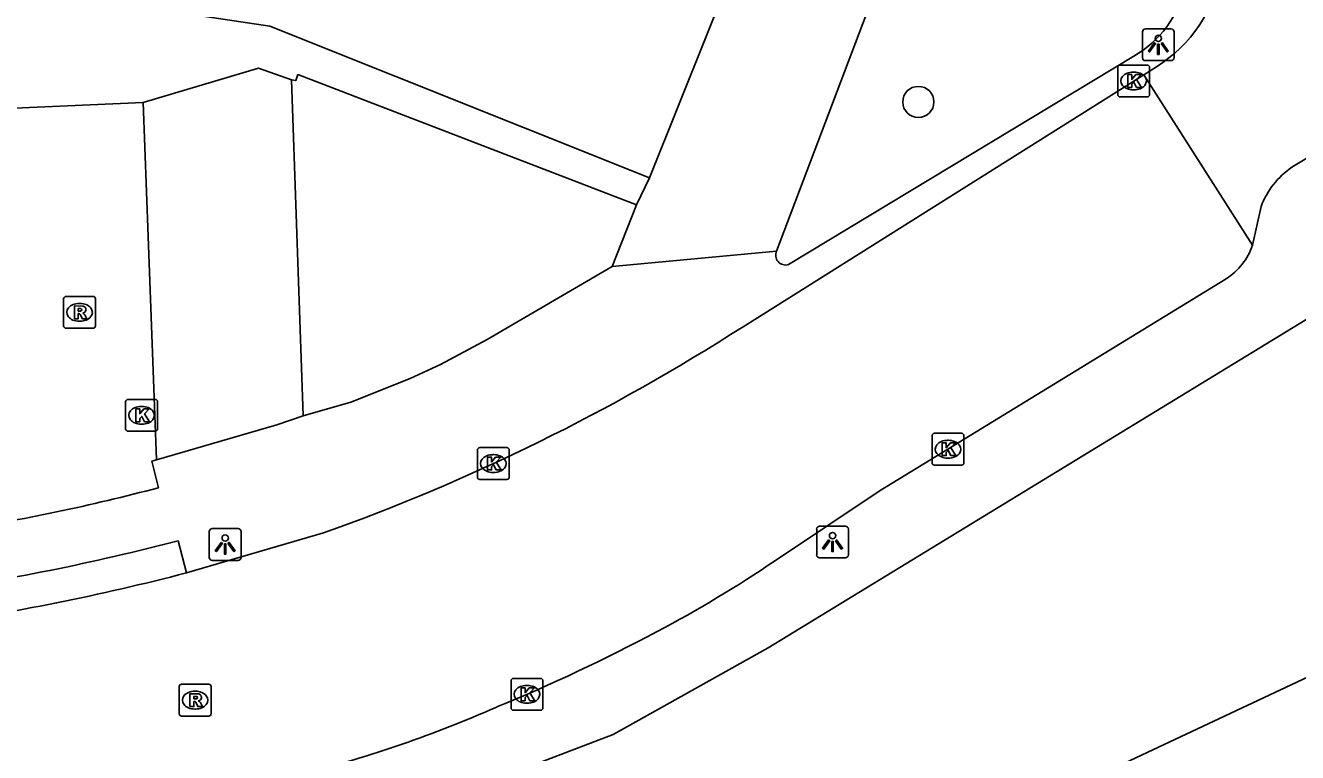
# Model space of a CAD drawing. Extents: x 159265 to 160143, y 383413 to 384319.
# Drawn here: x 159613.82 to 159653.75, y 383888.43 to 383911.26 of the extents above; entities that cross this region are included whole.
import ezdxf

# ---------------------------------------------------------------- set-up
doc = ezdxf.new("R2010")
doc.units = 0
for name, color, linetype in [('IMGEO_Boom', 7, 'Continuous'), ('IMGEO_Groenvoorziening', 7, 'Continuous'), ('IMGEO_Kolk', 7, 'Continuous'), ('IMGEO_Lichtpunt', 7, 'Continuous'), ('IMGEO_Pand', 7, 'Continuous'), ('IMGEO_Parkeervlak_open', 7, 'Continuous'), ('IMGEO_Rijbaan_lokaal_open', 7, 'Continuous'), ('IMGEO_Rioolput', 7, 'Continuous'), ('IMGEO_Voetpad_open', 7, 'Continuous')]:
    doc.layers.add(name, color=color, linetype=linetype)

msp = doc.modelspace()

# ---------------------------------------------------------------- linework, layer by layer
at = {"layer": 'IMGEO_Boom'}
msp.add_circle((159641.843, 383908.856), 0.489, dxfattribs=at)
at = {"layer": 'IMGEO_Groenvoorziening'}
for points in [[(159622.166, 383909.552), (159622.302, 383909.528), (159622.368, 383909.716), (159632.998, 383905.63)], [(159666.454, 383896.629), (159628.812, 383878.932)]]:
    msp.add_lwpolyline(points, dxfattribs=at)
at = {"layer": 'IMGEO_Kolk'}
for p, q in [((159648.1, 383909.089), (159648.1, 383909.941)), ((159648.175, 383910.015), (159649.027, 383910.015)), ((159648.588, 383909.795), (159648.613, 383909.795)), ((159649.101, 383909.941), (159649.101, 383909.089)), ((159649.027, 383909.015), (159648.175, 383909.015)), ((159648.611, 383909.235), (159648.586, 383909.235)), ((159616.962, 383898.592), (159616.962, 383899.444)), ((159617.037, 383899.518), (159617.889, 383899.518)), ((159617.45, 383899.298), (159617.475, 383899.298)), ((159617.963, 383899.444), (159617.963, 383898.592)), ((159617.889, 383898.518), (159617.037, 383898.518)), ((159617.473, 383898.738), (159617.448, 383898.738)), ((159642.274, 383897.527), (159642.274, 383898.379)), ((159642.349, 383898.453), (159643.201, 383898.453)), ((159642.762, 383898.233), (159642.787, 383898.233)), ((159643.275, 383898.379), (159643.275, 383897.527)), ((159628.002, 383897.077), (159628.002, 383897.929)), ((159628.077, 383898.003), (159628.929, 383898.003)), ((159628.49, 383897.783), (159628.515, 383897.783)), ((159629.003, 383897.929), (159629.003, 383897.077)), ((159643.201, 383897.453), (159642.349, 383897.453)), ((159642.785, 383897.673), (159642.76, 383897.673)), ((159628.929, 383897.003), (159628.077, 383897.003)), ((159628.513, 383897.223), (159628.488, 383897.223)), ((159629.058, 383889.833), (159629.058, 383890.685)), ((159629.133, 383890.759), (159629.985, 383890.759)), ((159629.546, 383890.539), (159629.571, 383890.539)), ((159630.059, 383890.685), (159630.059, 383889.833)), ((159629.985, 383889.759), (159629.133, 383889.759)), ((159629.569, 383889.979), (159629.544, 383889.979))]:
    msp.add_line(p, q, dxfattribs=at)
for points in [[(159648.1, 383909.089), (159648.1, 383909.941)], [(159648.175, 383910.015), (159649.027, 383910.015)], [(159648.421, 383909.715), (159648.544, 383909.715), (159648.544, 383909.564), (159648.674, 383909.715), (159648.838, 383909.715), (159648.692, 383909.564), (159648.845, 383909.315), (159648.693, 383909.315), (159648.608, 383909.479), (159648.544, 383909.412), (159648.544, 383909.315), (159648.421, 383909.315), (159648.421, 383909.715)], [(159649.101, 383909.941), (159649.101, 383909.089)], [(159649.027, 383909.015), (159648.175, 383909.015)], [(159616.962, 383898.592), (159616.962, 383899.444)], [(159617.037, 383899.518), (159617.889, 383899.518)], [(159617.963, 383899.444), (159617.963, 383898.592)], [(159617.283, 383899.218), (159617.406, 383899.218), (159617.406, 383899.067), (159617.536, 383899.218), (159617.7, 383899.218), (159617.554, 383899.067), (159617.707, 383898.818), (159617.555, 383898.818), (159617.47, 383898.982), (159617.406, 383898.915), (159617.406, 383898.818), (159617.283, 383898.818), (159617.283, 383899.218)], [(159617.889, 383898.518), (159617.037, 383898.518)], [(159642.274, 383897.527), (159642.274, 383898.379)], [(159642.349, 383898.453), (159643.201, 383898.453)], [(159642.595, 383898.153), (159642.718, 383898.153), (159642.718, 383898.002), (159642.848, 383898.153), (159643.012, 383898.153), (159642.866, 383898.002), (159643.019, 383897.753), (159642.867, 383897.753), (159642.782, 383897.917), (159642.718, 383897.85), (159642.718, 383897.753), (159642.595, 383897.753), (159642.595, 383898.153)], [(159643.275, 383898.379), (159643.275, 383897.527)], [(159628.002, 383897.077), (159628.002, 383897.929)], [(159628.077, 383898.003), (159628.929, 383898.003)], [(159628.323, 383897.703), (159628.446, 383897.703), (159628.446, 383897.552), (159628.576, 383897.703), (159628.74, 383897.703), (159628.594, 383897.552), (159628.747, 383897.303), (159628.595, 383897.303), (159628.51, 383897.467), (159628.446, 383897.4), (159628.446, 383897.303), (159628.323, 383897.303), (159628.323, 383897.703)], [(159629.003, 383897.929), (159629.003, 383897.077)], [(159643.201, 383897.453), (159642.349, 383897.453)], [(159628.929, 383897.003), (159628.077, 383897.003)], [(159629.058, 383889.833), (159629.058, 383890.685)], [(159629.133, 383890.759), (159629.985, 383890.759)], [(159630.059, 383890.685), (159630.059, 383889.833)], [(159629.379, 383890.459), (159629.502, 383890.459), (159629.502, 383890.308), (159629.632, 383890.459), (159629.796, 383890.459), (159629.65, 383890.308), (159629.803, 383890.059), (159629.651, 383890.059), (159629.566, 383890.223), (159629.502, 383890.156), (159629.502, 383890.059), (159629.379, 383890.059), (159629.379, 383890.459)], [(159629.985, 383889.759), (159629.133, 383889.759)]]:
    msp.add_lwpolyline(points, dxfattribs=at)
for centre, start, end in [((159648.177, 383909.939), 91.552, 178.448), ((159648.177, 383909.939), 91.552, 178.448), ((159649.025, 383909.939), 1.552, 88.448), ((159649.025, 383909.939), 1.552, 88.448), ((159648.177, 383909.091), 181.552, 268.448), ((159648.177, 383909.091), 181.552, 268.448), ((159649.025, 383909.091), 271.552, 358.448), ((159649.025, 383909.091), 271.552, 358.448), ((159617.039, 383899.442), 91.552, 178.448), ((159617.039, 383899.442), 91.552, 178.448), ((159617.887, 383899.442), 1.552, 88.448), ((159617.887, 383899.442), 1.552, 88.448), ((159617.039, 383898.594), 181.552, 268.448), ((159617.039, 383898.594), 181.552, 268.448), ((159617.887, 383898.594), 271.552, 358.448), ((159617.887, 383898.594), 271.552, 358.448), ((159642.351, 383898.377), 91.552, 178.448), ((159642.351, 383898.377), 91.552, 178.448), ((159643.199, 383898.377), 1.552, 88.448), ((159643.199, 383898.377), 1.552, 88.448), ((159628.079, 383897.927), 91.552, 178.448), ((159628.079, 383897.927), 91.552, 178.448), ((159628.927, 383897.927), 1.552, 88.448), ((159628.927, 383897.927), 1.552, 88.448), ((159642.351, 383897.529), 181.552, 268.448), ((159642.351, 383897.529), 181.552, 268.448), ((159643.199, 383897.529), 271.552, 358.448), ((159643.199, 383897.529), 271.552, 358.448), ((159628.079, 383897.079), 181.552, 268.448), ((159628.079, 383897.079), 181.552, 268.448), ((159628.927, 383897.079), 271.552, 358.448), ((159628.927, 383897.079), 271.552, 358.448), ((159629.135, 383890.683), 91.552, 178.448), ((159629.135, 383890.683), 91.552, 178.448), ((159629.983, 383890.683), 1.552, 88.448), ((159629.983, 383890.683), 1.552, 88.448), ((159629.135, 383889.835), 181.552, 268.448), ((159629.135, 383889.835), 181.552, 268.448), ((159629.983, 383889.835), 271.552, 358.448), ((159629.983, 383889.835), 271.552, 358.448)]:
    msp.add_arc(centre, 0.0765, start, end, dxfattribs=at)
for centre, major_axis, ratio, start_param, end_param in [((159648.587, 383909.515), (-0.387, 0.002), 0.722429, 4.712389, 7.853982), ((159648.612, 383909.515), (-0.39, 0.002), 0.717154, 1.570796, 4.712389), ((159617.449, 383899.018), (-0.387, 0.002), 0.722429, 4.712389, 7.853982), ((159617.474, 383899.018), (-0.39, 0.002), 0.717154, 1.570796, 4.712389), ((159642.761, 383897.953), (-0.387, 0.002), 0.722429, 4.712389, 7.853982), ((159642.786, 383897.953), (-0.39, 0.002), 0.717154, 1.570796, 4.712389), ((159628.489, 383897.503), (-0.387, 0.002), 0.722429, 4.712389, 7.853982), ((159628.514, 383897.503), (-0.39, 0.002), 0.717154, 1.570796, 4.712389), ((159629.545, 383890.259), (-0.387, 0.002), 0.722429, 4.712389, 7.853982), ((159629.57, 383890.259), (-0.39, 0.002), 0.717154, 1.570796, 4.712389)]:
    msp.add_ellipse(centre, major_axis=major_axis, ratio=ratio, start_param=start_param, end_param=end_param, dxfattribs=at)
at = {"layer": 'IMGEO_Lichtpunt'}
for p, q in [((159648.878, 383911.054), (159648.878, 383910.247)), ((159648.878, 383911.054), (159648.878, 383910.247)), ((159649.78, 383911.149), (159648.972, 383911.149)), ((159649.78, 383911.149), (159648.972, 383911.149)), ((159649.874, 383910.247), (159649.874, 383911.054)), ((159649.874, 383910.247), (159649.874, 383911.054)), ((159648.972, 383910.153), (159649.78, 383910.153)), ((159648.972, 383910.153), (159649.78, 383910.153)), ((159619.588, 383895.366), (159619.588, 383894.559)), ((159619.588, 383895.366), (159619.588, 383894.559)), ((159620.49, 383895.461), (159619.682, 383895.461)), ((159620.49, 383895.461), (159619.682, 383895.461)), ((159620.584, 383894.559), (159620.584, 383895.366)), ((159620.584, 383894.559), (159620.584, 383895.366)), ((159638.652, 383895.444), (159638.652, 383894.637)), ((159638.652, 383895.444), (159638.652, 383894.637)), ((159639.554, 383895.539), (159638.746, 383895.539)), ((159639.554, 383895.539), (159638.746, 383895.539)), ((159639.648, 383894.637), (159639.648, 383895.444)), ((159639.648, 383894.637), (159639.648, 383895.444)), ((159638.746, 383894.543), (159639.554, 383894.543)), ((159638.746, 383894.543), (159639.554, 383894.543)), ((159619.682, 383894.465), (159620.49, 383894.465)), ((159619.682, 383894.465), (159620.49, 383894.465))]:
    msp.add_line(p, q, dxfattribs=at)
for points in [[(159649.252, 383910.718), (159649.291, 383910.69), (159649.103, 383910.428), (159649.065, 383910.455), (159649.252, 383910.718)], [(159649.354, 383910.67), (159649.401, 383910.67), (159649.401, 383910.348), (159649.354, 383910.348), (159649.354, 383910.67)], [(159649.464, 383910.69), (159649.502, 383910.717), (159649.689, 383910.455), (159649.65, 383910.427), (159649.464, 383910.69)], [(159619.962, 383895.03), (159620.001, 383895.002), (159619.813, 383894.74), (159619.775, 383894.767), (159619.962, 383895.03)], [(159620.064, 383894.982), (159620.111, 383894.982), (159620.111, 383894.66), (159620.064, 383894.66), (159620.064, 383894.982)], [(159620.174, 383895.002), (159620.212, 383895.029), (159620.399, 383894.767), (159620.36, 383894.739), (159620.174, 383895.002)], [(159639.026, 383895.108), (159639.065, 383895.08), (159638.877, 383894.818), (159638.839, 383894.845), (159639.026, 383895.108)], [(159639.128, 383895.06), (159639.175, 383895.06), (159639.175, 383894.738), (159639.128, 383894.738), (159639.128, 383895.06)], [(159639.238, 383895.08), (159639.276, 383895.107), (159639.463, 383894.845), (159639.424, 383894.817), (159639.238, 383895.08)]]:
    msp.add_lwpolyline(points, dxfattribs=at)
for centre in [(159649.377, 383910.852), (159639.151, 383895.242), (159620.087, 383895.164)]:
    msp.add_circle(centre, 0.0994, dxfattribs=at)
for centre, start, end in [((159648.972, 383911.054), 90, 180), ((159648.972, 383911.054), 90, 180), ((159649.78, 383911.054), 0, 90), ((159649.78, 383911.054), 0, 90), ((159648.972, 383910.247), 180, 270), ((159648.972, 383910.247), 180, 270), ((159649.78, 383910.247), 270, 0), ((159649.78, 383910.247), 270, 360), ((159619.682, 383895.366), 90, 180), ((159619.682, 383895.366), 90, 180), ((159620.49, 383895.366), 0, 90), ((159620.49, 383895.366), 0, 90), ((159638.746, 383895.444), 90, 180), ((159638.746, 383895.444), 90, 180), ((159639.554, 383895.444), 0, 90), ((159639.554, 383895.444), 0, 90), ((159619.682, 383894.559), 180, 270), ((159619.682, 383894.559), 180, 270), ((159620.49, 383894.559), 270, 0), ((159620.49, 383894.559), 270, 360), ((159638.746, 383894.637), 180, 270), ((159638.746, 383894.637), 180, 270), ((159639.554, 383894.637), 270, 0), ((159639.554, 383894.637), 270, 360)]:
    msp.add_arc(centre, 0.0946, start, end, dxfattribs=at)
at = {"layer": 'IMGEO_Pand'}
for points in [[(159638.703, 383920.791), (159638.888, 383920.16), (159633.406, 383906.478)], [(159616.181, 383914.868), (159616.932, 383911.917), (159621.488, 383911.231), (159633.406, 383906.478)]]:
    msp.add_lwpolyline(points, dxfattribs=at)
at = {"layer": 'IMGEO_Parkeervlak_open'}
for points in [[(159617.512, 383908.837), (159621.129, 383909.917), (159622.166, 383909.552)], [(159622.166, 383909.552), (159622.53, 383898.997)]]:
    msp.add_lwpolyline(points, dxfattribs=at)
at = {"layer": 'IMGEO_Rijbaan_lokaal_open'}
for points in [[(159648.916, 383909.707), (159636.34, 383901.801)], [(159649.323, 383909.963), (159648.916, 383909.707)], [(159652.332, 383904.36), (159648.916, 383909.707)], [(159617.512, 383908.837), (159611.083, 383908.559), (159611.133, 383906.64)], [(159617.927, 383897.618), (159617.512, 383908.837)], [(159655.605, 383908.031), (159653.57, 383906.804)], [(159652.605, 383905.571), (159652.332, 383904.36)], [(159651.508, 383903.308), (159642.774, 383897.954), (159640.642, 383896.653), (159637.359, 383894.462)], [(159617.995, 383896.745), (159617.779, 383897.575), (159617.927, 383897.618)], [(159623.174, 383895.325), (159618.873, 383894.071)]]:
    msp.add_lwpolyline(points, dxfattribs=at)
for centre, radius, start, end in [((159646.925, 383913.774), 4.502, 302.1755, 37.7787), ((159654.951, 383904.729), 2.493, 123.6481, 160.2553), ((159650.393, 383905.03), 2.052, 302.9267, 340.9322), ((159601.506, 383955.999), 64.427, 289.65294, 302.72971), ((159602.157, 383956.383), 61.705, 278.75718, 284.87311), ((159615.628, 383926.423), 38.649, 297.7836, 304.2119), ((159599.842, 383967.367), 75.727, 278.21733, 284.55553), ((159608.399, 383939.359), 53.464, 292.2094, 298.1764), ((159613.176, 383924.75), 38.15, 284.278, 293.86)]:
    msp.add_arc(centre, radius, start, end, dxfattribs=at)
at = {"layer": 'IMGEO_Rioolput'}
for p, q in [((159615.015, 383901.825), (159615.015, 383902.677)), ((159615.09, 383902.751), (159615.942, 383902.751)), ((159615.503, 383902.531), (159615.528, 383902.531)), ((159616.016, 383902.677), (159616.016, 383901.825)), ((159615.942, 383901.751), (159615.09, 383901.751)), ((159615.526, 383901.971), (159615.501, 383901.971)), ((159618.643, 383889.65), (159618.643, 383890.502)), ((159618.718, 383890.576), (159619.57, 383890.576)), ((159619.644, 383890.502), (159619.644, 383889.65)), ((159619.131, 383890.356), (159619.156, 383890.356)), ((159619.154, 383889.796), (159619.129, 383889.796)), ((159619.57, 383889.576), (159618.718, 383889.576))]:
    msp.add_line(p, q, dxfattribs=at)
for points in [[(159615.015, 383901.825), (159615.015, 383902.677)], [(159615.09, 383902.751), (159615.942, 383902.751)], [(159616.016, 383902.677), (159616.016, 383901.825)], [(159615.604, 383902.449), (159615.352, 383902.451), (159615.352, 383902.051)], [(159615.352, 383902.051), (159615.476, 383902.051), (159615.476, 383902.213), (159615.487, 383902.213)], [(159615.53, 383902.37), (159615.476, 383902.37), (159615.476, 383902.289)], [(159615.476, 383902.289), (159615.528, 383902.289)], [(159615.534, 383902.184), (159615.605, 383902.051), (159615.745, 383902.051), (159615.68, 383902.177)], [(159615.942, 383901.751), (159615.09, 383901.751)], [(159618.643, 383889.65), (159618.643, 383890.502)], [(159618.718, 383890.576), (159619.57, 383890.576)], [(159619.644, 383890.502), (159619.644, 383889.65)], [(159619.232, 383890.274), (159618.98, 383890.276), (159618.98, 383889.876)], [(159619.158, 383890.195), (159619.104, 383890.195), (159619.104, 383890.114)], [(159619.104, 383890.114), (159619.156, 383890.114)], [(159618.98, 383889.876), (159619.104, 383889.876), (159619.104, 383890.038), (159619.115, 383890.038)], [(159619.162, 383890.009), (159619.233, 383889.876), (159619.373, 383889.876), (159619.308, 383890.002)], [(159619.57, 383889.576), (159618.718, 383889.576)]]:
    msp.add_lwpolyline(points, dxfattribs=at)
for centre, radius, start, end in [((159615.092, 383902.675), 0.0765, 91.552, 178.448), ((159615.092, 383902.675), 0.0765, 91.552, 178.448), ((159615.94, 383902.675), 0.0765, 1.552, 88.448), ((159615.94, 383902.675), 0.0765, 1.552, 88.448), ((159615.486, 383902.16), 0.0533, 26.0293, 88.6989), ((159615.512, 383902.478), 0.19, 274.7715, 282.9687), ((159615.536, 383902.274), 0.0964, 77.0061, 93.1865), ((159615.55, 383902.331), 0.0378, 276.6634, 79.6772), ((159615.603, 383902.339), 0.109, 350.3612, 89.416), ((159615.601, 383902.339), 0.112, 277.5842, 350.9817), ((159615.585, 383902.124), 0.108, 29.5134, 73.7905), ((159615.092, 383901.827), 0.0765, 181.552, 268.448), ((159615.092, 383901.827), 0.0765, 181.552, 268.448), ((159615.94, 383901.827), 0.0765, 271.552, 358.448), ((159615.94, 383901.827), 0.0765, 271.552, 358.448), ((159618.72, 383890.5), 0.0765, 91.552, 178.448), ((159618.72, 383890.5), 0.0765, 91.552, 178.448), ((159619.568, 383890.5), 0.0765, 1.552, 88.448), ((159619.568, 383890.5), 0.0765, 1.552, 88.448), ((159619.14, 383890.303), 0.19, 274.7715, 282.9687), ((159619.164, 383890.099), 0.0964, 77.0061, 93.1865), ((159619.178, 383890.156), 0.0378, 276.6634, 79.6772), ((159619.231, 383890.164), 0.109, 350.3612, 89.416), ((159619.229, 383890.164), 0.112, 277.5842, 350.9817), ((159619.114, 383889.985), 0.0533, 26.0293, 88.6989), ((159619.213, 383889.949), 0.108, 29.5134, 73.7905), ((159618.72, 383889.652), 0.0765, 181.552, 268.448), ((159618.72, 383889.652), 0.0765, 181.552, 268.448), ((159619.568, 383889.652), 0.0765, 271.552, 358.448), ((159619.568, 383889.652), 0.0765, 271.552, 358.448)]:
    msp.add_arc(centre, radius, start, end, dxfattribs=at)
for centre, major_axis, ratio, start_param, end_param in [((159615.502, 383902.251), (-0.387, 0.002), 0.722429, 4.712389, 7.853982), ((159615.527, 383902.251), (-0.39, 0.002), 0.717154, 1.570796, 4.712389), ((159619.13, 383890.076), (-0.387, 0.002), 0.722429, 4.712389, 7.853982), ((159619.155, 383890.076), (-0.39, 0.002), 0.717154, 1.570796, 4.712389)]:
    msp.add_ellipse(centre, major_axis=major_axis, ratio=ratio, start_param=start_param, end_param=end_param, dxfattribs=at)
at = {"layer": 'IMGEO_Voetpad_open'}
for points in [[(159637.391, 383904.173), (159643.417, 383920.077)], [(159637.766, 383903.748), (159648.605, 383910.298)], [(159633.406, 383906.478), (159632.998, 383905.63)], [(159632.998, 383905.63), (159632.234, 383903.69)], [(159628.105, 383887.403), (159632.262, 383888.999), (159633.692, 383889.797), (159637.133, 383891.717), (159657.5, 383904.154)], [(159632.234, 383903.69), (159637.391, 383904.173)], [(159622.53, 383898.997), (159624.028, 383899.436), (159625.893, 383900.176), (159626.842, 383900.61), (159628.313, 383901.398), (159632.234, 383903.69)], [(159622.53, 383898.997), (159621.712, 383898.723), (159617.927, 383897.618)], [(159618.873, 383894.071), (159618.612, 383895.078)]]:
    msp.add_lwpolyline(points, dxfattribs=at)
for centre, radius, start, end in [((159647.031, 383913.112), 3.224, 299.2194, 38.4216), ((159637.678, 383904.049), 0.313, 156.6218, 286.2256), ((159599.786, 383967.619), 74.945, 278.2317, 284.54872)]:
    msp.add_arc(centre, radius, start, end, dxfattribs=at)

doc.saveas('drawing.dxf')
